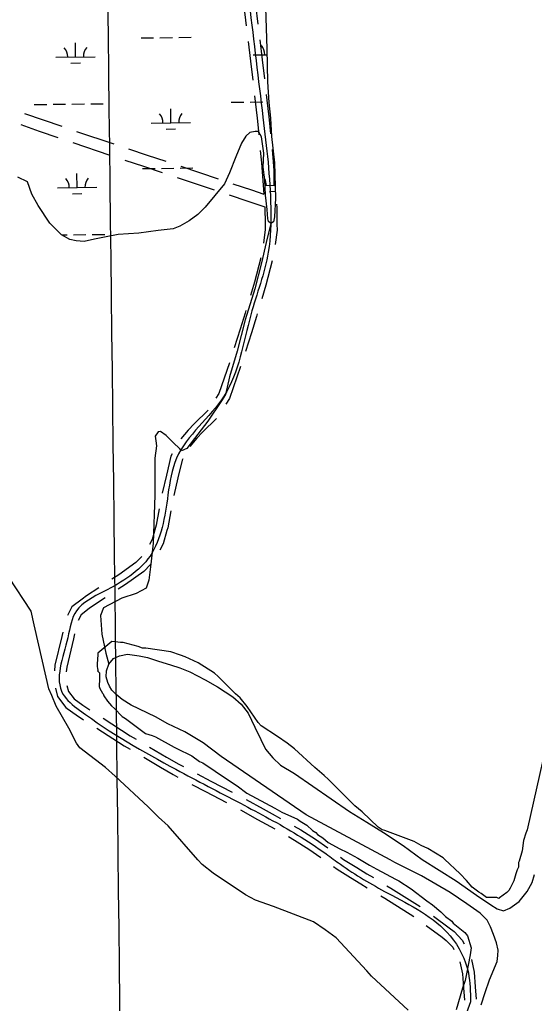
# Model space of a CAD drawing. Extents: x 3683613 to 3738215, y 469626 to 495384.
# Drawn here: x 3713936 to 3715247, y 483108 to 485613 of the extents above; entities that cross this region are included whole.
import ezdxf

# ---------------------------------------------------------------- set-up
doc = ezdxf.new("R2010")
doc.units = 0
for name, color, linetype in [('V-GRID-MAJR', 7, 'Continuous'), ('V-ROAD-CNTR', 7, 'Continuous'), ('V-SITE-VEGE', 7, 'Continuous'), ('V-TOPO-SHOR', 7, 'Continuous'), ('V-WETL-SWMP', 7, 'Continuous')]:
    doc.layers.add(name, color=color, linetype=linetype)

msp = doc.modelspace()

# ---------------------------------------------------------------- linework, layer by layer
at = {"layer": 'V-GRID-MAJR'}
msp.add_spline([(3714284.074, 475347.843), (3714211.813, 481406.37200000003), (3714139.528, 487466.831), (3714067.2430000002, 493527.30100000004), (3714067.22, 493529.221)], degree=3, dxfattribs=at)
at = {"layer": 'V-ROAD-CNTR'}
for points in [[(3714506.539947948, 485646.66568061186), (3714512.670935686, 485597.043779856)], [(3714536.3138884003, 485650.34367325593), (3714542.4448761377, 485600.7217724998)], [(3714517.574925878, 485557.3448592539), (3714523.79391344, 485507.00695992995), (3714529.497902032, 485458.16005762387)], [(3714547.34886633, 485561.022851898), (3714553.579853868, 485510.58695277), (3714559.295842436, 485461.64005066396)], [(3714534.1378927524, 485418.43013708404), (3714539.9368811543, 485368.76723640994)], [(3714563.935833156, 485421.91013012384), (3714569.734821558, 485372.24722945)], [(3713948.5210639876, 485373.7462264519), (3713995.785969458, 485357.4362590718)], [(3714539.9368811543, 485368.76723640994), (3714540.6508797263, 485362.6582486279), (3714544.897871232, 485319.2973353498)], [(3714569.734821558, 485372.24922944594), (3714570.480820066, 485365.8622422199), (3714574.7558115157, 485322.2213295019)], [(3713938.73508356, 485345.3862831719), (3713985.99998903, 485329.07631579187)], [(3713995.785969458, 485357.4362590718), (3714043.050874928, 485341.126291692)], [(3713985.99998903, 485329.07631579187), (3714033.2648945, 485312.7663484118)], [(3714080.731799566, 485328.133317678), (3714175.565609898, 485296.4063811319)], [(3714071.2138186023, 485299.683374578), (3714166.047628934, 485267.9564380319)], [(3714213.498534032, 485283.7144065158), (3714260.9154391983, 485267.85143824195)], [(3714260.9154391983, 485267.85143824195), (3714308.331344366, 485251.98746997)], [(3714548.797863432, 485279.48741496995), (3714551.902857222, 485247.7934783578), (3714557.8528453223, 485168.5066369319)], [(3714578.6558037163, 485282.411409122), (3714581.7927974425, 485250.37947318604), (3714586.89378724, 485182.41660911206)], [(3714203.980553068, 485255.2644634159), (3714251.397458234, 485239.40149514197)], [(3714251.397458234, 485239.40149514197), (3714298.8133634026, 485223.53752687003)], [(3714346.2642685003, 485239.29649535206), (3714441.098078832, 485207.56855880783)], [(3714336.7462875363, 485210.84655225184), (3714431.580097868, 485179.1186157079)], [(3714479.031002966, 485194.8775841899), (3714526.4479081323, 485179.01361591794)], [(3714526.4479081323, 485179.01361591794), (3714557.8528453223, 485168.5066369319)], [(3714469.5130220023, 485166.42764108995), (3714516.929927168, 485150.56367281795)], [(3714516.929927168, 485150.56367281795), (3714560.4648400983, 485135.9987019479)], [(3714589.887781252, 485142.52768889), (3714590.4887800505, 485134.514704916), (3714591.09877883, 485091.6447906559)], [(3714560.4648400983, 485135.9987019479), (3714561.1028388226, 485091.21679151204)], [(3714561.1028388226, 485091.2177915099), (3714561.286838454, 485078.2488174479), (3714556.8298473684, 485043.64388665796)], [(3714591.09877883, 485091.64579065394), (3714591.3147783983, 485076.5368208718), (3714586.58378786, 485039.81189432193)], [(3714549.7318615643, 485006.2629614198), (3714533.7218935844, 484944.3470852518), (3714523.571913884, 484910.33715327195)], [(3714578.7758034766, 484998.75297643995), (3714562.627835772, 484936.2991013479), (3714552.319856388, 484901.75717043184)], [(3714512.1329367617, 484872.006229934), (3714510.1509407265, 484865.3612432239), (3714497.3859662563, 484824.4243250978)], [(3714540.8808792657, 484863.42824708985), (3714538.844883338, 484856.6072607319), (3714526.0259089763, 484815.494342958)], [(3714497.3859662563, 484824.4253250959), (3714482.5029960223, 484776.69142056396)], [(3714526.0259089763, 484815.49534295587), (3714511.1429387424, 484767.7614384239)], [(3714470.043020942, 484739.16249562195), (3714443.08907485, 484661.07265180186), (3714435.712089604, 484649.04967584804)], [(3714498.4009642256, 484729.374515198), (3714470.3770202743, 484648.1806775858), (3714461.282038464, 484633.35970722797)], [(3714415.8181293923, 484618.6107367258), (3714380.490200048, 484583.227807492)], [(3714437.0480869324, 484597.41477911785), (3714401.720157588, 484562.0318498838)], [(3714380.491200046, 484583.22880748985), (3714365.13923075, 484567.85283824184), (3714346.0692688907, 484545.35088324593)], [(3714401.721157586, 484562.0328498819), (3714387.233186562, 484547.522878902), (3714368.955223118, 484525.95492203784)], [(3714324.5543119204, 484507.60395874), (3714321.3243183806, 484501.056971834), (3714309.541341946, 484452.97406799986), (3714299.21936259, 484407.38515917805)], [(3714351.458258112, 484494.3299852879), (3714349.6802616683, 484490.7269924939), (3714338.741283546, 484446.0900817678), (3714328.47930407, 484400.761172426)], [(3714291.6293777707, 484367.571238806), (3714283.7583935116, 484326.0053219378), (3714282.0343969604, 484319.8123343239)], [(3714321.1053188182, 484361.98924996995), (3714312.9983350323, 484319.17933558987), (3714310.93433916, 484311.76635041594)], [(3714282.033396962, 484319.8123343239), (3714273.453414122, 484288.98239598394), (3714266.5384279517, 484275.9834219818)], [(3714310.935339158, 484311.7683504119), (3714301.4773580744, 484277.78441838), (3714293.02437498, 484261.89345016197)], [(3714246.88946725, 484246.00848193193), (3714232.20449662, 484230.13451368), (3714188.548583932, 484199.18157558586), (3714170.8356193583, 484187.70859853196)], [(3714268.9114232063, 484225.636522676), (3714252.10445682, 484207.46855901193), (3714205.386550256, 484174.34362526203), (3714187.1435867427, 484162.52864889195)], [(3714137.25468652, 484165.951642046), (3714106.440748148, 484145.95668203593), (3714095.000771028, 484137.31469931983)], [(3714153.58465386, 484140.78569237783), (3714123.668713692, 484121.3727312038), (3714113.082734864, 484113.37674719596)], [(3714095.0017710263, 484137.31469931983), (3714068.63982375, 484117.40373914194), (3714057.958845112, 484095.86278222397)], [(3714113.0837348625, 484113.37674719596), (3714092.371776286, 484097.73177848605), (3714084.83479136, 484082.53480887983)], [(3714045.717869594, 484053.61186672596), (3714043.788873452, 484042.0928897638), (3714026.020908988, 483968.94603605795), (3714024.94991113, 483954.559064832)], [(3714075.305810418, 484048.65587663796), (3714073.1968146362, 484036.0669018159), (3714055.7548495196, 483964.26004543), (3714054.867851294, 483952.333069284)], [(3714056.583847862, 483917.2891393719), (3714060.045840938, 483902.19916955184), (3714074.552811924, 483883.40620713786)], [(3714027.343906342, 483910.58315278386), (3714032.2758964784, 483889.077195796), (3714053.446854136, 483861.6522506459), (3714056.8428473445, 483859.19125556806)], [(3714074.44981213, 483883.48020699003), (3714096.60976781, 483867.4132391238), (3714114.9377311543, 483855.61026272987)], [(3714056.83984735, 483859.1922555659), (3714079.6718016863, 483842.63928867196), (3714098.6957636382, 483830.388313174)], [(3714148.567663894, 483833.95230604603), (3714217.6765256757, 483789.4453950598), (3714232.485496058, 483780.782412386)], [(3714132.3236963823, 483808.7303564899), (3714201.9745570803, 483763.8754461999), (3714217.337526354, 483754.8884641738)], [(3714267.0114270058, 483760.58545278), (3714310.16934069, 483735.33850327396)], [(3714251.863457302, 483734.69150456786), (3714295.021370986, 483709.4445550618)], [(3714310.16934069, 483735.33950327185), (3714341.347278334, 483717.1005397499), (3714353.033254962, 483710.951552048)], [(3714295.021370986, 483709.44555505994), (3714326.7813074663, 483690.86659221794), (3714339.063282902, 483684.403605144)], [(3714388.431184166, 483692.32458930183), (3714423.173114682, 483674.043625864), (3714476.901007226, 483645.6536826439)], [(3714374.461212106, 483665.7766423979), (3714409.181142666, 483647.507678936), (3714462.8850352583, 483619.12973569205)], [(3714512.3669362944, 483626.81772031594), (3714556.326848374, 483602.99576795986)], [(3714498.072964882, 483600.441773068), (3714542.0328769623, 483576.61982071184)], [(3714556.324848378, 483602.99576795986), (3714578.6458037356, 483590.90079215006), (3714600.306760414, 483578.64081666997)], [(3714542.0328769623, 483576.61982071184), (3714564.109832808, 483564.6568446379), (3714585.5287899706, 483552.532868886)], [(3714635.1176907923, 483558.937856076), (3714651.574657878, 483549.62287470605), (3714688.971583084, 483525.8209223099), (3714720.3205203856, 483504.15996563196)], [(3714620.3397203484, 483532.8299082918), (3714636.1206887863, 483523.89692615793), (3714672.385616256, 483500.81697231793), (3714703.266554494, 483479.4780149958)], [(3714752.9754550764, 483480.5110129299), (3714760.950439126, 483474.745024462), (3714794.172372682, 483454.1270656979)], [(3714735.3974902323, 483456.2010615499), (3714744.230472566, 483449.8130743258), (3714778.352404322, 483428.637116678)], [(3714794.171372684, 483454.128065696), (3714820.32832037, 483437.8940981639), (3714836.5982878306, 483428.223117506)], [(3714778.351404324, 483428.63811667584), (3714804.752351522, 483412.2521494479), (3714821.2703184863, 483402.43516908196)], [(3714870.98321906, 483407.7861583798), (3714881.1161987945, 483401.7631704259), (3714956.026048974, 483354.405265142)], [(3714855.655249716, 483381.9982099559), (3714865.434230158, 483376.18522158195), (3714939.994081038, 483329.0473158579)], [(3714989.365982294, 483330.32831329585), (3715029.471902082, 483300.469373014)], [(3714971.450018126, 483306.26436142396), (3715011.555937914, 483276.4054211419)], [(3715029.4709020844, 483300.47037301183), (3715042.3138763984, 483290.90739213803), (3715063.1128348, 483268.7964363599), (3715067.9578251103, 483259.8314542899)], [(3715011.554937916, 483276.40642113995), (3715022.2759164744, 483268.42543710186), (3715038.5808838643, 483251.09047177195), (3715041.5658778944, 483245.5674828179)], [(3715086.3607883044, 483219.9345340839), (3715093.3707742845, 483187.7715984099), (3715096.2517685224, 483150.13767367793), (3715098.649763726, 483118.81573632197)], [(3715057.0488469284, 483213.54654686), (3715063.6168337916, 483183.41160712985), (3715066.3398283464, 483147.84767825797), (3715068.73782355, 483116.52574090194)], [(3715084.09779283, 483112.3927491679), (3715037.2658864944, 482984.105005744), (3714937.431086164, 482709.8485542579), (3714804.3803522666, 482335.70430254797), (3714729.939501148, 482106.1847615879), (3714710.2395405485, 482068.6118367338), (3714641.0886788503, 482102.8107683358), (3712935.6500897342, 483004.01296592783), (3712936.129088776, 483003.91096613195)]]:
    msp.add_lwpolyline(points, dxfattribs=at)
msp.add_spline([(3714308.7923434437, 486388.6661966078), (3714335.057290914, 486374.9512240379), (3714374.9602111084, 486316.057341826), (3714447.1310667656, 486114.00074593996), (3714520.8559193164, 485653.1266676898), (3714555.5658498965, 485364.2602454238), (3714575.496810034, 485133.84670625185), (3714569.039822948, 485021.019931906), (3714524.497912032, 484860.98425197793), (3714456.733047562, 484654.6266646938), (3714335.502290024, 484495.89198216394), (3714313.593333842, 484402.94116806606), (3714267.9314251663, 484246.665480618), (3714150.450660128, 484156.6326606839), (3714080.5058000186, 484107.56775881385), (3714058.4928440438, 484039.07989578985), (3714046.160868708, 483895.63818267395), (3714088.1407847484, 483855.0262638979), (3714334.0642929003, 483703.983565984), (3714498.19396464, 483617.4367390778), (3714643.8476733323, 483536.7599004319), (3714716.6015278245, 483488.49699695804), (3714752.590455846, 483462.2790493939), (3714873.275214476, 483388.9741960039), (3715032.294896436, 483279.66641461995), (3715078.493804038, 483185.59160276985), (3715084.09779283, 483112.3927491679)], degree=3, dxfattribs=at)
at = {"layer": 'V-SITE-VEGE'}
for p, q in [((3713965.205, 484106.773), (3713908.344, 484193.09000000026)), ((3713972.893, 484071.5290000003), (3713965.205, 484106.773)), ((3714003.806, 483938.907), (3713972.893, 484071.5290000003)), ((3714160.801, 484021.17100000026), (3714135.328, 483999.925)), ((3714170.984, 484029.3320000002), (3714160.801, 484021.17100000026)), ((3714185.99, 484027.37700000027), (3714170.984, 484029.3320000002)), ((3714192.67, 484027.25000000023), (3714185.99, 484027.37700000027)), ((3714199.355, 484027.125), (3714192.67, 484027.25)), ((3714237.593, 484016.371), (3714199.355, 484027.125)), ((3714249.224, 484012.80700000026), (3714237.593, 484016.371)), ((3714135.265, 483996.583), (3714133.1180000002, 483971.554)), ((3714135.328, 483999.9250000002), (3714135.265, 483996.583)), ((3714257.577, 484012.64900000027), (3714249.224, 484012.80700000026)), ((3714320.9080000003, 484003.09100000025), (3714257.577, 484012.64900000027)), ((3714345.811, 483994.262), (3714320.9080000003, 484003.09100000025)), ((3714357.444, 483990.70100000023), (3714345.811, 483994.262)), ((3714390.572, 483975.03000000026), (3714357.444, 483990.70100000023)), ((3714133.1180000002, 483971.554), (3714133.024, 483966.54100000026)), ((3714133.024, 483966.54100000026), (3714134.568, 483959.827)), ((3714431.866, 483949.17600000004), (3714390.572, 483975.03000000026)), ((3714136.174, 483956.452), (3714134.472, 483954.81400000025)), ((3714134.472, 483954.814), (3714139.389, 483949.70600000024)), ((3714134.568, 483959.827), (3714136.174, 483956.452)), ((3714139.262, 483943.02400000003), (3714139.105, 483934.67)), ((3714139.389, 483949.70600000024), (3714139.262, 483943.02400000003)), ((3714441.7320000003, 483940.631), (3714431.866, 483949.17600000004)), ((3714486.02, 483896.33700000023), (3714441.7320000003, 483940.631)), ((3714009.919, 483908.7070000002), (3714003.806, 483938.907)), ((3714139.105, 483934.67), (3714138.728, 483914.62200000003)), ((3714017.955, 483891.842), (3714009.919, 483908.7070000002)), ((3714029.143, 483864.88600000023), (3714017.955, 483891.842)), ((3714138.728, 483914.62200000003), (3714140.301, 483909.57800000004)), ((3714140.301, 483909.57800000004), (3714146.762, 483897.755)), ((3714146.762, 483897.755), (3714148.401, 483896.053)), ((3714148.401, 483896.053), (3714149.975, 483891.00800000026)), ((3714149.975, 483891.00800000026), (3714159.7490000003, 483877.45300000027)), ((3714497.523, 483886.091), (3714486.02, 483896.33700000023)), ((3714061.514, 483809.11900000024), (3714029.143, 483864.88600000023)), ((3714159.7490000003, 483877.45300000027), (3714169.5500000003, 483865.568)), ((3714169.5500000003, 483865.568), (3714177.7770000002, 483858.726)), ((3714515.49, 483864.02400000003), (3714497.523, 483886.091)), ((3714177.7770000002, 483858.726), (3714197.446, 483838.297)), ((3714543.132, 483823.38800000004), (3714515.49, 483864.02400000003)), ((3714197.446, 483838.297), (3714205.7060000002, 483833.128)), ((3714205.7060000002, 483833.128), (3714218.88, 483822.8490000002)), ((3714218.88, 483822.8490000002), (3714256.801, 483795.3870000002)), ((3714551.328, 483814.874), (3714543.132, 483823.38800000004)), ((3714592.591, 483787.35100000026), (3714551.328, 483814.874)), ((3714080.835, 483770.31200000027), (3714061.514, 483809.11900000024)), ((3714256.801, 483795.387), (3714273.415, 483790.058)), ((3714273.415, 483790.058), (3714281.705, 483786.558)), ((3714088.966, 483758.458), (3714080.835, 483770.31200000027)), ((3714281.705, 483786.558), (3714329.681, 483760.58)), ((3714617.335, 483770.168), (3714592.591, 483787.351)), ((3714635.46, 483756.451), (3714617.335, 483770.168)), ((3714154.878, 483708.7410000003), (3714088.966, 483758.458)), ((3714329.681, 483760.58), (3714336.3000000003, 483757.11)), ((3714336.3000000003, 483757.11), (3714374.379, 483738.00400000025)), ((3714688.036, 483708.6590000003), (3714635.46, 483756.45100000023)), ((3715275.673, 483761.0280000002), (3715228.213, 483549.666)), ((3714374.379, 483738.00400000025), (3714394.1750000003, 483724.25800000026)), ((3714394.1750000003, 483724.25800000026), (3714402.465, 483720.75800000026)), ((3714402.465, 483720.75800000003), (3714465.163, 483677.787)), ((3714179.526, 483686.5440000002), (3714154.878, 483708.7410000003)), ((3714711.048, 483688.166), (3714688.036, 483708.659)), ((3714263.2770000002, 483608.07300000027), (3714179.526, 483686.544)), ((3714465.163, 483677.787), (3714489.937, 483662.273)), ((3714722.555, 483677.92), (3714711.048, 483688.166)), ((3714789.818, 483611.463), (3714722.555, 483677.9200000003)), ((3714489.937, 483662.2730000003), (3714514.651, 483643.42200000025)), ((3714514.651, 483643.42200000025), (3714585.798, 483605.302)), ((3714289.534, 483582.506), (3714263.2770000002, 483608.07300000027)), ((3714585.798, 483605.302), (3714603.984, 483594.929)), ((3714603.984, 483594.929), (3714643.767, 483577.462)), ((3714807.912, 483596.076), (3714789.818, 483611.463)), ((3714848.952, 483556.859), (3714807.912, 483596.076)), ((3714314.184, 483560.31200000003), (3714289.534, 483582.506)), ((3714643.767, 483577.46200000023), (3714650.353, 483572.32100000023)), ((3714650.353, 483572.32100000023), (3714666.87, 483561.981)), ((3714389.424, 483473.64700000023), (3714314.184, 483560.31200000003)), ((3714666.87, 483561.981), (3714681.6550000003, 483548.33100000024)), ((3714681.6550000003, 483548.33100000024), (3714689.912, 483543.16000000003)), ((3714689.912, 483543.16000000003), (3714694.832, 483538.052)), ((3714858.85, 483549.98600000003), (3714848.952, 483556.85899999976)), ((3714865.502, 483548.18800000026), (3714858.85, 483549.98600000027)), ((3714940.1780000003, 483520.03), (3714865.502, 483548.18800000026)), ((3715224.713, 483541.378), (3715219.3510000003, 483523.0930000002)), ((3715228.213, 483549.666), (3715224.713, 483541.378)), ((3714694.832, 483538.052), (3714708.037, 483529.44400000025)), ((3714708.037, 483529.44400000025), (3714721.183, 483517.4960000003)), ((3714721.183, 483517.496), (3714750.971, 483501.88800000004)), ((3714958.366, 483509.659), (3714940.1780000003, 483520.03)), ((3715219.3510000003, 483523.0930000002), (3715215.503, 483496.424)), ((3714750.971, 483501.88800000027), (3714769.19, 483493.1860000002)), ((3714769.19, 483493.186), (3714797.309, 483477.61100000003)), ((3714974.947, 483502.656), (3714958.366, 483509.659)), ((3715014.6, 483478.506), (3714974.947, 483502.656)), ((3715215.503, 483496.424), (3715208.312, 483469.821)), ((3714400.896, 483461.729), (3714389.424, 483473.64700000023)), ((3714797.309, 483477.61100000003), (3714827.065, 483460.332)), ((3715017.879, 483475.101), (3715014.6, 483478.506)), ((3715057.2800000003, 483437.585), (3715017.879, 483475.101)), ((3715206.58, 483466.50900000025), (3715206.356, 483454.81500000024)), ((3715208.312, 483469.821), (3715206.58, 483466.50900000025)), ((3714428.889, 483439.47000000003), (3714400.896, 483461.729)), ((3714511.413, 483384.42300000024), (3714428.889, 483439.47000000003)), ((3714827.065, 483460.332), (3714845.253, 483449.961)), ((3714845.253, 483449.961), (3714893.2290000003, 483423.98)), ((3715202.889, 483448.194), (3715199.358, 483438.2350000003)), ((3715206.356, 483454.81500000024), (3715202.889, 483448.194)), ((3714893.2290000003, 483423.98), (3714901.522, 483420.482)), ((3714901.522, 483420.482), (3714932.8850000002, 483399.83)), ((3715073.671, 483420.56), (3715057.2800000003, 483437.585)), ((3715088.394, 483403.56800000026), (3715073.671, 483420.56)), ((3715193.997, 483419.95), (3715190.497, 483411.66000000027)), ((3715199.358, 483438.2350000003), (3715193.997, 483419.95)), ((3714932.8850000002, 483399.83), (3714972.413, 483368.99800000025)), ((3715104.878, 483391.55700000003), (3715088.394, 483403.56800000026)), ((3715111.497, 483388.087), (3715104.878, 483391.55700000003)), ((3715176.72, 483390.195), (3715158.0870000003, 483377.1750000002)), ((3715181.828, 483395.11200000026), (3715176.72, 483390.19500000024)), ((3715185.295, 483401.731), (3715181.828, 483395.11200000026)), ((3715190.497, 483411.66000000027), (3715185.295, 483401.731)), ((3714536.22, 483370.581), (3714511.413, 483384.42300000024)), ((3714582.716, 483354.658), (3714536.22, 483370.581)), ((3714972.413, 483368.99800000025), (3714987.259, 483358.686)), ((3715124.674, 483377.81), (3715111.497, 483388.087)), ((3715134.697, 483377.62), (3715124.674, 483377.81)), ((3715151.404, 483377.30200000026), (3715134.697, 483377.62)), ((3715156.3850000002, 483375.537), (3715151.404, 483377.30200000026)), ((3715158.0870000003, 483377.1750000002), (3715156.3850000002, 483375.537)), ((3714683.934, 483315.969), (3714582.716, 483354.658)), ((3714987.259, 483358.686), (3715008.663, 483341.56900000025)), ((3715008.663, 483341.56900000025), (3715020.136, 483329.652)), ((3714713.628, 483295.35000000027), (3714683.934, 483315.969)), ((3715020.136, 483329.652), (3715036.622, 483317.63800000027)), ((3715036.622, 483317.63800000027), (3715039.8680000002, 483312.563)), ((3714741.651, 483274.759), (3714713.628, 483295.35000000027)), ((3715039.8680000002, 483312.563), (3715069.4990000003, 483288.604)), ((3714820.294, 483191.375), (3714741.651, 483274.759)), ((3715069.4990000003, 483288.604), (3715076.024, 483280.123)), ((3715076.024, 483280.123), (3715085.477, 483249.862)), ((3715085.477, 483249.862), (3715083.458, 483231.51100000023)), ((3715083.458, 483231.51100000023), (3715074.185, 483183.22000000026)), ((3714831.736, 483177.786), (3714820.294, 483191.375)), ((3714925.3540000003, 483090.773), (3714831.736, 483177.786)), ((3715070.5270000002, 483166.57600000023), (3715063.461, 483146.6530000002)), ((3715074.185, 483183.22000000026), (3715070.5270000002, 483166.57600000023)), ((3715063.461, 483146.6530000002), (3715047.382, 483091.803))]:
    msp.add_line(p, q, dxfattribs=at)
at = {"layer": 'V-TOPO-SHOR'}
for points in [[(3714575.98, 485093.48600000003), (3714563.735, 485045.46), (3714551.5100000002, 484993.26300000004), (3714534.674, 484927.487), (3714510.608, 484848.641), (3714490.197, 484768.771), (3714470.754, 484702.981), (3714460.055, 484658.091), (3714450.241, 484641.87700000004), (3714415.077, 484590.59500000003), (3714381.438, 484546.10000000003), (3714361.771, 484520.449), (3714347.724, 484515.159), (3714344.048, 484520.351), (3714326.759, 484535.895), (3714308.935, 484554.04000000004), (3714294.806, 484563.867), (3714289.076, 484563.314), (3714281.3200000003, 484551.804), (3714282.426, 484540.341), (3714284.06, 484527.318), (3714280.06, 484496.541)], [(3714280.06, 484496.541), (3714280.3680000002, 484402.087), (3714275.968, 484279.543), (3714269.7490000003, 484226.434), (3714265.329, 484185.816), (3714258.1550000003, 484165.08), (3714232.33, 484151.477), (3714196.1010000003, 484139.63800000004), (3714149.203, 484115.47500000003), (3714141.517, 484095.27), (3714145.316, 484047.713), (3714155.886, 483999.507), (3714163.197, 483972.085)], [(3714403.426, 483771.186), (3714356.811, 483799.623), (3714313.6580000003, 483819.881), (3714282.1350000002, 483837.47000000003), (3714219.8000000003, 483867.184), (3714197.1720000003, 483882.08900000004), (3714182.074, 483894.304), (3714171.078, 483905.858), (3714164.877, 483915.38800000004), (3714160.725, 483924.929), (3714156.548, 483939.253), (3714157.143, 483954.972), (3714163.197, 483972.085), (3714174.7320000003, 483986.494), (3714190.411, 483992.731), (3714210.883, 483996.943), (3714240.282, 483993.005), (3714261.487, 483988.342), (3714289.5470000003, 483979.615), (3714320.342, 483970.221), (3714344.3000000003, 483962.15400000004), (3714368.95, 483952.043), (3714408.687, 483931.768), (3714439.786, 483913.79000000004)], [(3714439.786, 483913.79000000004), (3714478.45, 483888.55100000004), (3714499.878, 483870.094), (3714517.895, 483846.804), (3714534.6, 483811.124), (3714549.911, 483779.564), (3714561.738, 483755.552), (3714580.438, 483732.952), (3714600.49, 483714.489), (3714635.691, 483693.358), (3714775.879, 483596.447), (3714820.054, 483569.862), (3714862.165, 483543.264), (3714912.571, 483509.835), (3714960.9220000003, 483474.329), (3715047.901, 483420.462), (3715099.0100000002, 483383.596), (3715135.608, 483359.032), (3715151.486, 483348.8), (3715168.024, 483344.07800000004), (3715184.498, 483350.36100000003), (3715207.792, 483367.68700000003), (3715228.29, 483393.254), (3715241.236, 483416.026), (3715247.316, 483436.01)], [(3715110.875, 483104.357), (3715121.018, 483136.06), (3715132.534, 483168.458), (3715151.542, 483214.65400000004), (3715153.52, 483229.799), (3715154.821, 483243.566), (3715149.901, 483262.113), (3715142.9050000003, 483283.4), (3715134.539, 483303.304), (3715126.194, 483319.768), (3715108.208, 483337.555), (3715074.369, 483361.447), (3715032.242, 483390.795), (3714959.085, 483433.043), (3714891.485, 483466.376), (3714879.059, 483473.876), (3714665.8540000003, 483588.26900000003), (3714449.022, 483736.354), (3714403.426, 483771.186)]]:
    msp.add_lwpolyline(points, dxfattribs=at)
at = {"layer": 'V-WETL-SWMP'}
for p, q in [((3714341.0471137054, 485567.2865456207), (3714373.044947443, 485567.6588836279)), ((3714078.5411611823, 485517.7987910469), (3714078.1222809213, 485553.7963540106)), ((3714245.0536124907, 485566.16953159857), (3714277.051446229, 485566.5418696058)), ((3714293.050363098, 485566.7280386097), (3714325.048196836, 485567.1003766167)), ((3714028.544545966, 485517.2170129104), (3714128.5377763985, 485518.3805691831)), ((3714530.418568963, 485523.05699492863), (3714565.79555604, 485523.46865394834)), ((3714066.7215219, 485502.22920890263), (3714090.7198972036, 485502.5084624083)), ((3713973.10148772, 485396.49272924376), (3714005.0993214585, 485396.86506725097)), ((3714021.0982383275, 485397.05123625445), (3714053.0960720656, 485397.4235742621)), ((3714069.0949889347, 485397.60974326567), (3714101.092822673, 485397.9820812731)), ((3714117.0917395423, 485398.1682502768), (3714149.0895732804, 485398.540588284)), ((3714474.9755107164, 485402.332711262), (3714506.973344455, 485402.7050492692)), ((3714522.972261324, 485402.8912182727), (3714554.970095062, 485403.2635562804)), ((3714320.984387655, 485349.7953813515), (3714320.565507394, 485385.79294431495)), ((3714270.987772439, 485349.213603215), (3714370.9810028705, 485350.377159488)), ((3714309.164748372, 485334.2257992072), (3714333.163123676, 485334.5050527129)), ((3714082.4120220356, 485185.1463116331), (3714081.993141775, 485221.14387459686)), ((3714248.924473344, 485233.51705218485), (3714280.9223070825, 485233.88939019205)), ((3714296.9212239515, 485234.075559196), (3714328.9190576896, 485234.447897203)), ((3714344.917974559, 485234.6340662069), (3714376.915808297, 485235.00640421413)), ((3714584.2860450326, 485190.98629365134), (3714583.867164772, 485226.9838566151)), ((3714032.4154068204, 485184.5645334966), (3714132.4086372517, 485185.72808976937)), ((3714070.5923827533, 485169.57672948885), (3714094.590758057, 485169.85598299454)), ((3714561.1698666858, 485190.71730569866), (3714586.523136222, 485191.01232522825)), ((3714572.4664057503, 485175.4167115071), (3714587.0691054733, 485175.5866336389)), ((3714043.102911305, 485064.609768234), (3714056.96693292, 485064.7710948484)), ((3714072.965849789, 485064.9572638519), (3714104.963683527, 485065.3296018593)), ((3714120.9626003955, 485065.51577086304), (3714152.960434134, 485065.8881088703))]:
    msp.add_line(p, q, dxfattribs=at)
msp.add_lwpolyline([(3714562.208, 485643.33), (3714565.469, 485538.729), (3714567.2770000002, 485454.239), (3714570.2490000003, 485401.946), (3714574.495, 485361.731), (3714577.437, 485314.803), (3714584.514, 485247.778), (3714587.694, 485157.931), (3714585.271, 485110.973), (3714582.662, 485097.54600000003), (3714575.9790000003, 485093.485), (3714569.2430000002, 485098.813), (3714567.864, 485105.512), (3714566.39, 485129.647), (3714562.166, 485165.837), (3714560.609, 485204.726), (3714556.4080000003, 485236.893), (3714557.549, 485273.113), (3714551.954, 485314.662), (3714543.832, 485328.03), (3714535.785, 485327.985), (3714522.3880000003, 485325.229), (3714511.71, 485315.781), (3714501.076, 485298.28500000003), (3714486.5160000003, 485263.332), (3714470.643, 485223.006), (3714457.387, 485194.766), (3714433.4080000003, 485165.126), (3714408.088, 485135.478), (3714389.414, 485116.597), (3714368.044, 485100.38300000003), (3714343.9760000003, 485086.837), (3714326.577, 485080.03500000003), (3714289.045, 485075.803), (3714239.4560000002, 485068.82300000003), (3714187.163, 485065.851), (3714152.328, 485058.952), (3714126.875, 485053.446), (3714100.08, 485047.933), (3714079.954, 485049.163), (3714063.8370000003, 485053.098), (3714042.31, 485065.05), (3714012.64, 485094.39400000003), (3713982.881, 485139.833), (3713966.631, 485167.91000000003), (3713955.723, 485200.04000000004), (3713931.514, 485211.977)], dxfattribs=at)
for centre, radius, start, end in [((3714525.1704631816, 485523.4707614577), 35.24628790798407, 359.8948636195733, 41.438521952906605), ((3714023.296440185, 485517.63077943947), 35.24628790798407, 359.8948636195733, 41.438521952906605), ((3714133.774832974, 485518.9163447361), 35.24628790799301, 139.89486061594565, 181.43851894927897), ((3714265.7396666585, 485349.62736974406), 35.24628790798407, 359.8948636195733, 41.438521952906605), ((3714376.218059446, 485350.91293504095), 35.24628790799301, 139.89486061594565, 181.43851894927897), ((3714027.1673010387, 485184.9783000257), 35.24628790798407, 359.8948636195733, 41.438521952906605), ((3714137.645693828, 485186.26386532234), 35.24628790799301, 139.89486061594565, 181.43851894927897), ((3714529.0413240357, 485190.81828204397), 35.24628790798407, 359.8948636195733, 27.52498394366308)]:
    msp.add_arc(centre, radius, start, end, dxfattribs=at)

doc.saveas('drawing.dxf')
